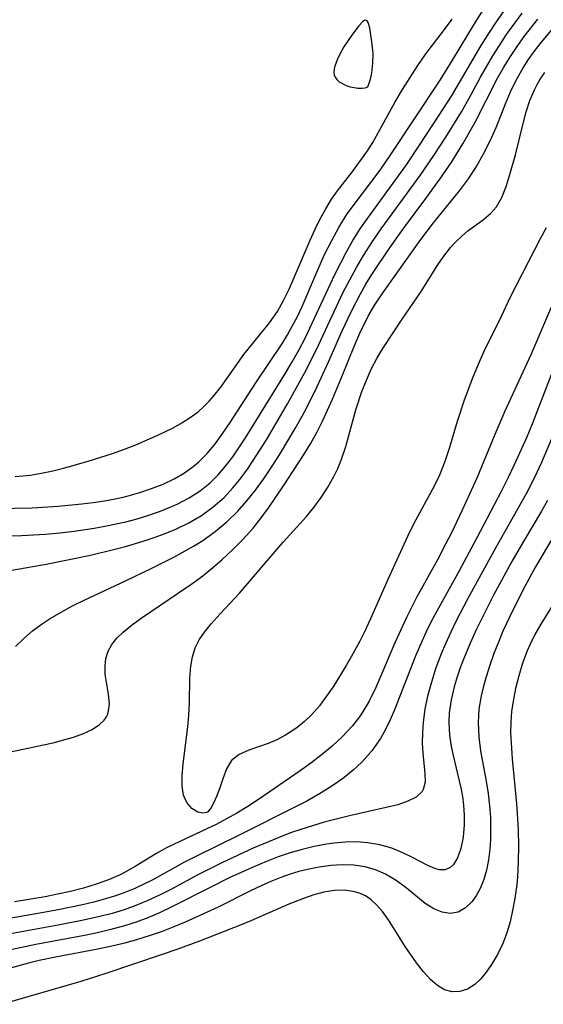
# Model space of a CAD drawing. Header units: metres. Extents: x 1073367 to 1082519, y 1569854 to 1574957.
# Tile 871 of 1056: x 1079935 to 1080000, y 1572188 to 1572311. Entities that reach past the tile are written whole.
import ezdxf

# ---------------------------------------------------------------- set-up
doc = ezdxf.new("R2010")
doc.units = ezdxf.units.M
doc.layers.add('CGG_CurvaNivelLidar_v1', color=253, linetype='Continuous', lineweight=30)

msp = doc.modelspace()

# ---------------------------------------------------------------- linework, layer by layer
at = {"layer": 'CGG_CurvaNivelLidar_v1'}
for p, q in [((1079991.8525, 1572310.2411, 74), (1079992.8763, 1572311.8212, 74)), ((1079994.4668, 1572310.2779, 73.5), (1079995.5511, 1572311.8274, 73.5)), ((1079978.0965, 1572310.4618, 75), (1079977.8819, 1572310.3141, 75)), ((1079978.2836, 1572310.4986, 75), (1079978.0965, 1572310.4618, 75)), ((1079978.4362, 1572310.3994, 75), (1079978.2836, 1572310.4986, 75)), ((1079978.5608, 1572310.1883, 75), (1079978.4362, 1572310.3994, 75)), ((1079987.9133, 1572309.1574, 74.5), (1079988.966, 1572310.6006, 74.5)), ((1079995.7229, 1572308.6998, 73), (1079997.6313, 1572311.3443, 73)), ((1079997.8889, 1572308.4567, 72.5), (1079999.5879, 1572310.6302, 72.5)), ((1079977.3988, 1572309.8018, 75), (1079976.6086, 1572308.7524, 75)), ((1079977.8819, 1572310.3141, 75), (1079977.3988, 1572309.8018, 75)), ((1079978.7538, 1572309.542, 75), (1079978.5608, 1572310.1883, 75)), ((1079979.0238, 1572307.8148, 75), (1079978.7538, 1572309.542, 75)), ((1079989.0132, 1572305.5161, 74), (1079991.8525, 1572310.2411, 74)), ((1079993.4236, 1572308.6981, 73.5), (1079994.4668, 1572310.2779, 73.5)), ((1080000.058, 1572307.754, 72), (1080001.9604, 1572310.0349, 72)), ((1079976.6086, 1572308.7524, 75), (1079975.5561, 1572307.1641, 75)), ((1079985.7224, 1572306.2977, 74.5), (1079987.9133, 1572309.1574, 74.5)), ((1079992.5773, 1572307.3405, 73.5), (1079993.4236, 1572308.6981, 73.5)), ((1079994.8217, 1572307.3429, 73), (1079995.7229, 1572308.6998, 73)), ((1079997.0216, 1572307.2422, 72.5), (1079997.8889, 1572308.4567, 72.5)), ((1079975.5561, 1572307.1641, 75), (1079975.0994, 1572306.3561, 75)), ((1079979.1599, 1572306.3449, 75), (1079979.0238, 1572307.8148, 75)), ((1079988.8774, 1572301.0766, 73.5), (1079992.5773, 1572307.3405, 73.5)), ((1079994.0156, 1572306.0476, 73), (1079994.8217, 1572307.3429, 73)), ((1079996.197, 1572305.9975, 72.5), (1079997.0216, 1572307.2422, 72.5)), ((1079999.1457, 1572306.5915, 72), (1080000.058, 1572307.754, 72)), ((1079974.7215, 1572305.5607, 75), (1079974.4342, 1572304.7789, 75)), ((1079975.0994, 1572306.3561, 75), (1079974.7215, 1572305.5607, 75)), ((1079979.1509, 1572305.1404, 75), (1079979.1599, 1572306.3449, 75)), ((1079984.7158, 1572304.8602, 74.5), (1079985.7224, 1572306.2977, 74.5)), ((1079987.4668, 1572303.0281, 74), (1079989.0132, 1572305.5161, 74)), ((1079992.4967, 1572303.4031, 73), (1079994.0156, 1572306.0476, 73)), ((1079995.3793, 1572304.6516, 72.5), (1079996.197, 1572305.9975, 72.5)), ((1079997.7658, 1572304.5568, 72), (1079998.4314, 1572305.5907, 72)), ((1079998.4314, 1572305.5907, 72), (1079999.1457, 1572306.5915, 72)), ((1079974.343, 1572304.4018, 75), (1079974.3043, 1572304.0404, 75)), ((1079974.4342, 1572304.7789, 75), (1079974.343, 1572304.4018, 75)), ((1079979.0085, 1572303.9235, 75), (1079979.1509, 1572305.1404, 75)), ((1079982.8055, 1572301.8764, 74.5), (1079984.7158, 1572304.8602, 74.5)), ((1079994.6109, 1572303.2758, 72.5), (1079995.3793, 1572304.6516, 72.5)), ((1079996.9208, 1572303.0496, 72), (1079997.7658, 1572304.5568, 72)), ((1079974.3043, 1572304.0404, 75), (1079974.3377, 1572303.7014, 75)), ((1079974.3377, 1572303.7014, 75), (1079974.4549, 1572303.4017, 75)), ((1079974.4549, 1572303.4017, 75), (1079974.6616, 1572303.1222, 75)), ((1079974.6616, 1572303.1222, 75), (1079974.9785, 1572302.8563, 75)), ((1079978.5, 1572302.2036, 75), (1079978.8326, 1572303.185, 75)), ((1079978.8326, 1572303.185, 75), (1079979.0085, 1572303.9235, 75)), ((1079991.0456, 1572300.73, 73), (1079992.4967, 1572303.4031, 73)), ((1079991.8081, 1572297.8362, 72.5), (1079994.6109, 1572303.2758, 72.5)), ((1079999.4614, 1572302.4416, 71.5), (1079999.8931, 1572303.177, 71.5)), ((1079999.8931, 1572303.177, 71.5), (1080000.4769, 1572304.0156, 71.5)), ((1079974.9785, 1572302.8563, 75), (1079975.3807, 1572302.6132, 75)), ((1079975.3807, 1572302.6132, 75), (1079975.8416, 1572302.4029, 75)), ((1079975.8416, 1572302.4029, 75), (1079976.3349, 1572302.2354, 75)), ((1079976.3349, 1572302.2354, 75), (1079976.8349, 1572302.1195, 75)), ((1079976.8349, 1572302.1195, 75), (1079977.3161, 1572302.0618, 75)), ((1079977.3161, 1572302.0618, 75), (1079977.7901, 1572302.0626, 75)), ((1079977.7901, 1572302.0626, 75), (1079978.1723, 1572302.1052, 75)), ((1079978.1723, 1572302.1052, 75), (1079978.5, 1572302.2036, 75)), ((1079981.8982, 1572300.3451, 74.5), (1079982.8055, 1572301.8764, 74.5)), ((1079984.1139, 1572297.9895, 74), (1079987.4668, 1572303.0281, 74)), ((1079996.2187, 1572301.5861, 72), (1079996.9208, 1572303.0496, 72)), ((1079998.6126, 1572300.5058, 71.5), (1079999.1631, 1572301.8488, 71.5)), ((1079999.1631, 1572301.8488, 71.5), (1079999.4614, 1572302.4416, 71.5)), ((1079987.3704, 1572298.6952, 73.5), (1079988.8774, 1572301.0766, 73.5)), ((1079990.133, 1572299.1215, 73), (1079991.0456, 1572300.73, 73)), ((1079995.5815, 1572300.0905, 72), (1079996.2187, 1572301.5861, 72)), ((1079980.0557, 1572296.9785, 74.5), (1079981.8982, 1572300.3451, 74.5)), ((1079994.4063, 1572297.1607, 72), (1079995.5815, 1572300.0905, 72)), ((1079998.1615, 1572299.1025, 71.5), (1079998.6126, 1572300.5058, 71.5)), ((1079984.9313, 1572294.9862, 73.5), (1079987.3704, 1572298.6952, 73.5)), ((1079988.2017, 1572295.9593, 73), (1079990.133, 1572299.1215, 73)), ((1079997.7741, 1572297.6623, 71.5), (1079998.1615, 1572299.1025, 71.5)), ((1079979.1127, 1572295.3234, 74.5), (1079980.0557, 1572296.9785, 74.5)), ((1079981.3821, 1572293.8094, 74), (1079984.1139, 1572297.9895, 74)), ((1079990.2896, 1572295.1477, 72.5), (1079991.8081, 1572297.8362, 72.5)), ((1079993.6726, 1572295.5105, 72), (1079994.4063, 1572297.1607, 72)), ((1079996.8063, 1572293.7699, 71.5), (1079997.7741, 1572297.6623, 71.5)), ((1079986.7044, 1572293.6807, 73), (1079988.2017, 1572295.9593, 73)), ((1079978.3814, 1572294.1555, 74.5), (1079979.1127, 1572295.3234, 74.5)), ((1079983.2909, 1572292.5582, 73.5), (1079984.9313, 1572294.9862, 73.5)), ((1079989.5038, 1572293.8523, 72.5), (1079990.2896, 1572295.1477, 72.5)), ((1079992.866, 1572293.8962, 72), (1079993.6726, 1572295.5105, 72)), ((1079977.748, 1572293.2312, 74.5), (1079978.3814, 1572294.1555, 74.5)), ((1079980.0321, 1572291.8964, 74), (1079981.3821, 1572293.8094, 74)), ((1079984.9816, 1572291.2028, 73), (1079986.7044, 1572293.6807, 73)), ((1079988.9095, 1572292.9266, 72.5), (1079989.5038, 1572293.8523, 72.5)), ((1079991.9749, 1572292.3219, 72), (1079992.866, 1572293.8962, 72)), ((1079996.1234, 1572291.3366, 71.5), (1079996.8063, 1572293.7699, 71.5)), ((1079976.6499, 1572291.763, 74.5), (1079977.748, 1572293.2312, 74.5)), ((1079978.1281, 1572285.4238, 73.5), (1079983.2909, 1572292.5582, 73.5)), ((1079987.4255, 1572290.7695, 72.5), (1079988.9095, 1572292.9266, 72.5)), ((1079990.9883, 1572290.8143, 72), (1079991.9749, 1572292.3219, 72)), ((1079974.7498, 1572289.3109, 74.5), (1079976.6499, 1572291.763, 74.5)), ((1079976.6742, 1572287.4476, 74), (1079980.0321, 1572291.8964, 74)), ((1079980.1558, 1572284.592, 73), (1079984.9816, 1572291.2028, 73)), ((1079995.6703, 1572289.8622, 71.5), (1079996.1234, 1572291.3366, 71.5)), ((1079985.6917, 1572288.3571, 72.5), (1079987.4255, 1572290.7695, 72.5)), ((1079989.8601, 1572289.332, 72), (1079990.9883, 1572290.8143, 72)), ((1079995.1412, 1572288.5084, 71.5), (1079995.6703, 1572289.8622, 71.5)), ((1079974.0154, 1572288.2638, 74.5), (1079974.7498, 1572289.3109, 74.5)), ((1079986.646, 1572285.3319, 72), (1079989.8601, 1572289.332, 72)), ((1079994.448, 1572287.3245, 71.5), (1079995.1412, 1572288.5084, 71.5)), ((1079973.3051, 1572287.1004, 74.5), (1079974.0154, 1572288.2638, 74.5)), ((1079975.8856, 1572286.3213, 74), (1079976.6742, 1572287.4476, 74)), ((1079982.951, 1572284.6349, 72.5), (1079985.6917, 1572288.3571, 72.5)), ((1079993.7057, 1572286.5032, 71.5), (1079994.448, 1572287.3245, 71.5)), ((1079972.615, 1572285.8388, 74.5), (1079973.3051, 1572287.1004, 74.5)), ((1079974.9222, 1572284.7751, 74), (1079975.8856, 1572286.3213, 74)), ((1079992.84, 1572285.7729, 71.5), (1079993.7057, 1572286.5032, 71.5)), ((1079971.9633, 1572284.5405, 74.5), (1079972.615, 1572285.8388, 74.5)), ((1079974.0377, 1572283.1745, 74), (1079974.9222, 1572284.7751, 74)), ((1079977.5783, 1572284.6101, 73.5), (1079978.1281, 1572285.4238, 73.5)), ((1079985.0843, 1572283.2688, 72), (1079986.646, 1572285.3319, 72)), ((1079990.9299, 1572284.3446, 71.5), (1079992.84, 1572285.7729, 71.5)), ((1079971.3436, 1572283.2151, 74.5), (1079971.9633, 1572284.5405, 74.5)), ((1079976.6624, 1572283.1386, 73.5), (1079977.5783, 1572284.6101, 73.5)), ((1079979.0864, 1572283.0301, 73), (1079980.1558, 1572284.592, 73)), ((1079981.335, 1572282.3649, 72.5), (1079982.951, 1572284.6349, 72.5)), ((1079989.5009, 1572283.0858, 71.5), (1079990.2042, 1572283.743, 71.5)), ((1079990.2042, 1572283.743, 71.5), (1079990.9299, 1572284.3446, 71.5)), ((1080000.6334, 1572284.7098, 71.5), (1079999.8872, 1572283.3794, 71.5)), ((1079968.759, 1572277.1334, 74.5), (1079971.3436, 1572283.2151, 74.5)), ((1079973.2005, 1572281.5033, 74), (1079974.0377, 1572283.1745, 74)), ((1079975.8792, 1572281.7657, 73.5), (1079976.6624, 1572283.1386, 73.5)), ((1079977.9945, 1572281.3101, 73), (1079979.0864, 1572283.0301, 73)), ((1079979.8193, 1572280.1591, 72.5), (1079981.335, 1572282.3649, 72.5)), ((1079980.3015, 1572276.5551, 72), (1079985.0843, 1572283.2688, 72)), ((1079987.9184, 1572281.2164, 71.5), (1079988.7758, 1572282.3039, 71.5)), ((1079988.7758, 1572282.3039, 71.5), (1079989.0894, 1572282.6565, 71.5)), ((1079989.0894, 1572282.6565, 71.5), (1079989.5009, 1572283.0858, 71.5)), ((1079999.8872, 1572283.3794, 71.5), (1079996.1719, 1572276.1182, 71.5)), ((1079972.4194, 1572279.8003, 74), (1079973.2005, 1572281.5033, 74)), ((1079974.4208, 1572278.9472, 73.5), (1079975.8792, 1572281.7657, 73.5)), ((1079977.1091, 1572279.8065, 73), (1079977.9945, 1572281.3101, 73)), ((1079987.1756, 1572280.1297, 71.5), (1079987.9184, 1572281.2164, 71.5)), ((1079979.0185, 1572278.944, 72.5), (1079979.8193, 1572280.1591, 72.5)), ((1079985.0281, 1572276.693, 71.5), (1079987.1756, 1572280.1297, 71.5)), ((1079970.3561, 1572274.9769, 74), (1079972.4194, 1572279.8003, 74)), ((1079971.3378, 1572272.2686, 73.5), (1079974.4208, 1572278.9472, 73.5)), ((1079976.2668, 1572278.2771, 73), (1079977.1091, 1572279.8065, 73)), ((1079978.2847, 1572277.7519, 72.5), (1079979.0185, 1572278.944, 72.5)), ((1079975.4678, 1572276.7232, 73), (1079976.2668, 1572278.2771, 73)), ((1079977.5882, 1572276.5353, 72.5), (1079978.2847, 1572277.7519, 72.5)), ((1079968.0706, 1572275.7131, 74.5), (1079968.759, 1572277.1334, 74.5)), ((1079972.1456, 1572269.6195, 73), (1079975.4678, 1572276.7232, 73)), ((1079976.4418, 1572274.3174, 72.5), (1079977.5882, 1572276.5353, 72.5)), ((1079979.3064, 1572275.0321, 72), (1079980.3015, 1572276.5551, 72)), ((1079982.7506, 1572273.3822, 71.5), (1079985.0281, 1572276.693, 71.5)), ((1079967.2973, 1572274.3586, 74.5), (1079968.0706, 1572275.7131, 74.5)), ((1079969.7726, 1572273.7325, 74), (1079970.3561, 1572274.9769, 74)), ((1079978.5715, 1572273.7624, 72), (1079979.3064, 1572275.0321, 72)), ((1079996.1719, 1572276.1182, 71.5), (1079995.0324, 1572273.7207, 71.5)), ((1080001.4074, 1572275.2714, 72), (1079998.7056, 1572268.9842, 72)), ((1079966.317, 1572272.9509, 74.5), (1079967.2973, 1572274.3586, 74.5)), ((1079975.3367, 1572271.9353, 72.5), (1079976.4418, 1572274.3174, 72.5)), ((1079977.52, 1572271.649, 72), (1079978.5715, 1572273.7624, 72)), ((1079963.1537, 1572269.0012, 74.5), (1079966.317, 1572272.9509, 74.5)), ((1079969.1492, 1572272.51, 74), (1079969.7726, 1572273.7325, 74)), ((1079980.3744, 1572269.7693, 71.5), (1079982.7506, 1572273.3822, 71.5)), ((1079995.0324, 1572273.7207, 71.5), (1079992.8617, 1572269.2892, 71.5)), ((1079967.9226, 1572270.4055, 74), (1079968.5545, 1572271.4456, 74)), ((1079968.5545, 1572271.4456, 74), (1079969.1492, 1572272.51, 74)), ((1079970.7227, 1572271.0156, 73.5), (1079971.3378, 1572272.2686, 73.5)), ((1079973.6715, 1572268.1652, 72.5), (1079975.3367, 1572271.9353, 72.5)), ((1079976.7744, 1572269.9317, 72), (1079977.52, 1572271.649, 72)), ((1079964.6046, 1572265.4903, 74), (1079967.9226, 1572270.4055, 74)), ((1079969.9542, 1572269.5506, 73.5), (1079970.7227, 1572271.0156, 73.5)), ((1079960.2838, 1572264.9651, 74.5), (1079963.1537, 1572269.0012, 74.5)), ((1079969.1463, 1572268.1091, 73.5), (1079969.9542, 1572269.5506, 73.5)), ((1079970.6894, 1572266.7659, 73), (1079972.1456, 1572269.6195, 73)), ((1079975.3641, 1572266.441, 72), (1079976.7744, 1572269.9317, 72)), ((1079979.6155, 1572268.5285, 71.5), (1079980.3744, 1572269.7693, 71.5)), ((1079992.8617, 1572269.2892, 71.5), (1079992.178, 1572267.7625, 71.5)), ((1079998.7056, 1572268.9842, 72), (1079995.4926, 1572261.9606, 72)), ((1080002.4314, 1572269.6077, 72.5), (1079998.9206, 1572260.4877, 72.5)), ((1079968.3035, 1572266.6914, 73.5), (1079969.1463, 1572268.1091, 73.5)), ((1079972.2165, 1572265.029, 72.5), (1079973.6715, 1572268.1652, 72.5)), ((1079978.9332, 1572267.2069, 71.5), (1079979.6155, 1572268.5285, 71.5)), ((1079992.178, 1572267.7625, 71.5), (1079991.5322, 1572266.2148, 71.5)), ((1079963.333, 1572258.6656, 73.5), (1079968.3035, 1572266.6914, 73.5)), ((1079968.5622, 1572262.8899, 73), (1079970.6894, 1572266.7659, 73)), ((1079974.1209, 1572263.4881, 72), (1079975.3641, 1572266.441, 72)), ((1079978.3286, 1572265.8257, 71.5), (1079978.9332, 1572267.2069, 71.5)), ((1079961.4469, 1572260.5723, 74), (1079964.6046, 1572265.4903, 74)), ((1079977.783, 1572264.4017, 71.5), (1079978.3286, 1572265.8257, 71.5)), ((1079991.5322, 1572266.2148, 71.5), (1079990.4512, 1572263.3615, 71.5)), ((1079959.4215, 1572263.8878, 74.5), (1079960.2838, 1572264.9651, 74.5)), ((1079970.9284, 1572262.414, 72.5), (1079972.2165, 1572265.029, 72.5)), ((1079977.0411, 1572262.1648, 71.5), (1079977.783, 1572264.4017, 71.5)), ((1079958.1626, 1572262.5377, 74.5), (1079958.8214, 1572263.2099, 74.5)), ((1079958.8214, 1572263.2099, 74.5), (1079959.4215, 1572263.8878, 74.5)), ((1079965.9337, 1572258.4136, 73), (1079968.5622, 1572262.8899, 73)), ((1079972.8902, 1572260.7458, 72), (1079974.1209, 1572263.4881, 72)), ((1079990.4512, 1572263.3615, 71.5), (1079989.5885, 1572260.6795, 71.5)), ((1079956.4972, 1572261.1787, 74.5), (1079957.4645, 1572261.9111, 74.5)), ((1079957.4645, 1572261.9111, 74.5), (1079958.1626, 1572262.5377, 74.5)), ((1079970.3783, 1572261.3619, 72.5), (1079970.9284, 1572262.414, 72.5)), ((1079975.7789, 1572257.5997, 71.5), (1079977.0411, 1572262.1648, 71.5)), ((1079995.4926, 1572261.9606, 72), (1079994.266, 1572259.0844, 72)), ((1079954.3869, 1572259.9262, 74.5), (1079955.4667, 1572260.5219, 74.5)), ((1079955.4667, 1572260.5219, 74.5), (1079956.4972, 1572261.1787, 74.5)), ((1079960.5493, 1572259.2517, 74), (1079961.4469, 1572260.5723, 74)), ((1079969.5159, 1572259.824, 72.5), (1079970.3783, 1572261.3619, 72.5)), ((1079972.2204, 1572259.4035, 72), (1079972.8902, 1572260.7458, 72)), ((1079989.5885, 1572260.6795, 71.5), (1079988.5966, 1572257.3623, 71.5)), ((1079998.9206, 1572260.4877, 72.5), (1079998.1793, 1572258.6893, 72.5)), ((1079952.4802, 1572259.008, 74.5), (1079954.3869, 1572259.9262, 74.5)), ((1079959.6147, 1572257.9816, 74), (1079960.5493, 1572259.2517, 74)), ((1079967.6773, 1572256.7817, 72.5), (1079969.5159, 1572259.824, 72.5)), ((1079971.4093, 1572257.9418, 72), (1079972.2204, 1572259.4035, 72)), ((1079994.266, 1572259.0844, 72), (1079992.0302, 1572253.664, 72)), ((1079949.7586, 1572257.7999, 74.5), (1079952.4802, 1572259.008, 74.5)), ((1079958.6197, 1572256.787, 74), (1079959.6147, 1572257.9816, 74)), ((1079961.754, 1572256.325, 73.5), (1079963.333, 1572258.6656, 73.5)), ((1079964.3086, 1572255.8512, 73), (1079965.9337, 1572258.4136, 73)), ((1079970.5437, 1572256.5083, 72), (1079971.4093, 1572257.9418, 72)), ((1079998.1793, 1572258.6893, 72.5), (1079996.6696, 1572255.3097, 72.5)), ((1080001.2826, 1572258.5614, 73), (1080000.0417, 1572255.5947, 73)), ((1079943.8225, 1572255.7599, 74.5), (1079946.8524, 1572256.7186, 74.5)), ((1079946.8524, 1572256.7186, 74.5), (1079948.3587, 1572257.2452, 74.5)), ((1079948.3587, 1572257.2452, 74.5), (1079949.7586, 1572257.7999, 74.5)), ((1079957.537, 1572255.6979, 74), (1079958.6197, 1572256.787, 74)), ((1079966.7188, 1572255.2717, 72.5), (1079967.6773, 1572256.7817, 72.5)), ((1079975.2123, 1572255.9134, 71.5), (1079975.7789, 1572257.5997, 71.5)), ((1079988.5966, 1572257.3623, 71.5), (1079988.0547, 1572255.735, 71.5)), ((1079940.7952, 1572254.8902, 74.5), (1079943.8225, 1572255.7599, 74.5)), ((1079956.8573, 1572255.1251, 74), (1079957.537, 1572255.6979, 74)), ((1079960.8789, 1572255.1721, 73.5), (1079961.754, 1572256.325, 73.5)), ((1079963.5713, 1572254.7705, 73), (1079964.3086, 1572255.8512, 73)), ((1079968.072, 1572252.7012, 72), (1079970.5437, 1572256.5083, 72)), ((1079974.776, 1572254.8719, 71.5), (1079975.2123, 1572255.9134, 71.5)), ((1079988.0547, 1572255.735, 71.5), (1079987.3797, 1572254.0227, 71.5)), ((1080000.0417, 1572255.5947, 73), (1079999.1912, 1572253.7592, 73)), ((1079936.6849, 1572254.0576, 74.5), (1079938.0118, 1572254.2688, 74.5)), ((1079938.0118, 1572254.2688, 74.5), (1079939.2693, 1572254.5216, 74.5)), ((1079939.2693, 1572254.5216, 74.5), (1079940.7952, 1572254.8902, 74.5)), ((1079954.4792, 1572253.5886, 74), (1079955.7659, 1572254.3408, 74)), ((1079955.7659, 1572254.3408, 74), (1079956.8573, 1572255.1251, 74)), ((1079959.9466, 1572254.0852, 73.5), (1079960.8789, 1572255.1721, 73.5)), ((1079962.8036, 1572253.7216, 73), (1079963.5713, 1572254.7705, 73)), ((1079965.576, 1572253.5598, 72.5), (1079966.7188, 1572255.2717, 72.5)), ((1079974.2814, 1572253.8537, 71.5), (1079974.776, 1572254.8719, 71.5)), ((1079996.6696, 1572255.3097, 72.5), (1079995.8933, 1572253.6712, 72.5)), ((1079934.7994, 1572253.8755, 74.5), (1079936.6849, 1572254.0576, 74.5)), ((1079953.1197, 1572252.9384, 74), (1079954.4792, 1572253.5886, 74)), ((1079957.7392, 1572252.1112, 73.5), (1079958.9518, 1572253.0958, 73.5)), ((1079958.9518, 1572253.0958, 73.5), (1079959.9466, 1572254.0852, 73.5)), ((1079961.7806, 1572252.4619, 73), (1079962.8036, 1572253.7216, 73)), ((1079964.5766, 1572252.1747, 72.5), (1079965.576, 1572253.5598, 72.5)), ((1079973.5445, 1572252.5341, 71.5), (1079974.2814, 1572253.8537, 71.5)), ((1079987.3797, 1572254.0227, 71.5), (1079986.7445, 1572252.6872, 71.5)), ((1079992.0302, 1572253.664, 72), (1079990.2226, 1572249.6881, 72)), ((1079995.8933, 1572253.6712, 72.5), (1079995.0602, 1572252.0109, 72.5)), ((1079999.1912, 1572253.7592, 73), (1079998.1443, 1572251.7328, 73)), ((1079948.4879, 1572251.4058, 74), (1079950.2403, 1572251.8862, 74)), ((1079950.2403, 1572251.8862, 74), (1079951.7027, 1572252.3745, 74)), ((1079951.7027, 1572252.3745, 74), (1079953.1197, 1572252.9384, 74)), ((1079956.3438, 1572251.214, 73.5), (1079957.7392, 1572252.1112, 73.5)), ((1079960.6799, 1572251.2861, 73), (1079961.7806, 1572252.4619, 73)), ((1079963.5222, 1572250.8412, 72.5), (1079964.5766, 1572252.1747, 72.5)), ((1079966.2544, 1572250.0313, 72), (1079968.072, 1572252.7012, 72)), ((1079972.725, 1572251.2592, 71.5), (1079973.5445, 1572252.5341, 71.5)), ((1079986.7445, 1572252.6872, 71.5), (1079984.2173, 1572248.0597, 71.5)), ((1079995.0602, 1572252.0109, 72.5), (1079992.0496, 1572246.2787, 72.5)), ((1079943.0526, 1572250.4732, 74), (1079944.4604, 1572250.6541, 74)), ((1079944.4604, 1572250.6541, 74), (1079945.857, 1572250.8692, 74)), ((1079945.857, 1572250.8692, 74), (1079947.1811, 1572251.1149, 74)), ((1079947.1811, 1572251.1149, 74), (1079948.4879, 1572251.4058, 74)), ((1079954.8569, 1572250.4424, 73.5), (1079956.3438, 1572251.214, 73.5)), ((1079959.3409, 1572250.0931, 73), (1079960.6799, 1572251.2861, 73)), ((1079962.3994, 1572249.5749, 72.5), (1079963.5222, 1572250.8412, 72.5)), ((1079971.8256, 1572250.0357, 71.5), (1079972.725, 1572251.2592, 71.5)), ((1079998.1443, 1572251.7328, 73), (1079994.3651, 1572245.0586, 73)), ((1080000.8087, 1572250.8858, 73.5), (1080000.0644, 1572249.5753, 73.5)), ((1079932.141, 1572249.8805, 74), (1079936.8724, 1572249.9823, 74)), ((1079936.8724, 1572249.9823, 74), (1079940.1196, 1572250.1806, 74)), ((1079940.1196, 1572250.1806, 74), (1079943.0526, 1572250.4732, 74)), ((1079951.2355, 1572249.0336, 73.5), (1079952.5559, 1572249.4884, 73.5)), ((1079952.5559, 1572249.4884, 73.5), (1079953.7217, 1572249.9421, 73.5)), ((1079953.7217, 1572249.9421, 73.5), (1079954.8569, 1572250.4424, 73.5)), ((1079957.8908, 1572249.0404, 73), (1079959.3409, 1572250.0931, 73)), ((1079961.0472, 1572248.2558, 72.5), (1079962.3994, 1572249.5749, 72.5)), ((1079965.3008, 1572248.7345, 72), (1079966.2544, 1572250.0313, 72)), ((1079970.8873, 1572248.9064, 71.5), (1079971.8256, 1572250.0357, 71.5)), ((1079990.2226, 1572249.6881, 72), (1079988.8696, 1572246.8663, 72)), ((1080000.0644, 1572249.5753, 73.5), (1079997.8477, 1572245.8873, 73.5)), ((1079945.8909, 1572247.6978, 73.5), (1079948.5226, 1572248.2635, 73.5)), ((1079948.5226, 1572248.2635, 73.5), (1079949.8898, 1572248.6255, 73.5)), ((1079949.8898, 1572248.6255, 73.5), (1079951.2355, 1572249.0336, 73.5)), ((1079954.6965, 1572247.3458, 73), (1079956.3348, 1572248.1334, 73)), ((1079956.3348, 1572248.1334, 73), (1079957.8908, 1572249.0404, 73)), ((1079959.6004, 1572247.0427, 72.5), (1079961.0472, 1572248.2558, 72.5)), ((1079964.2954, 1572247.482, 72), (1079965.3008, 1572248.7345, 72)), ((1079968.0329, 1572245.7058, 71.5), (1079970.8873, 1572248.9064, 71.5)), ((1080002.7046, 1572248.4106, 74), (1079999.2902, 1572242.6459, 74)), ((1079938.5517, 1572246.719, 73.5), (1079940.3221, 1572246.879, 73.5)), ((1079940.3221, 1572246.879, 73.5), (1079942.0854, 1572247.0879, 73.5)), ((1079942.0854, 1572247.0879, 73.5), (1079944.5589, 1572247.4606, 73.5)), ((1079944.5589, 1572247.4606, 73.5), (1079945.8909, 1572247.6978, 73.5)), ((1079953.3763, 1572246.7964, 73), (1079954.6965, 1572247.3458, 73)), ((1079958.0649, 1572245.9408, 72.5), (1079959.6004, 1572247.0427, 72.5)), ((1079963.0617, 1572246.1133, 72), (1079964.2954, 1572247.482, 72)), ((1079984.2173, 1572248.0597, 71.5), (1079983.413, 1572246.4331, 71.5)), ((1079988.8696, 1572246.8663, 72), (1079988.1622, 1572245.474, 72)), ((1079931.7585, 1572246.4366, 73.5), (1079935.5565, 1572246.5547, 73.5)), ((1079935.5565, 1572246.5547, 73.5), (1079938.5517, 1572246.719, 73.5)), ((1079948.4444, 1572245.1823, 73), (1079950.6555, 1572245.8341, 73)), ((1079950.6555, 1572245.8341, 73), (1079952.0272, 1572246.2944, 73)), ((1079952.0272, 1572246.2944, 73), (1079953.3763, 1572246.7964, 73)), ((1079956.9048, 1572245.2182, 72.5), (1079958.0649, 1572245.9408, 72.5)), ((1079961.7585, 1572244.8079, 72), (1079963.0617, 1572246.1133, 72)), ((1079962.5827, 1572239.4122, 71.5), (1079968.0329, 1572245.7058, 71.5)), ((1079983.413, 1572246.4331, 71.5), (1079980.9814, 1572241.1098, 71.5)), ((1079992.0496, 1572246.2787, 72.5), (1079989.8103, 1572242.0965, 72.5)), ((1079997.8477, 1572245.8873, 73.5), (1079996.3665, 1572243.3365, 73.5)), ((1079944.1203, 1572244.1335, 73), (1079947.1485, 1572244.8448, 73)), ((1079947.1485, 1572244.8448, 73), (1079948.4444, 1572245.1823, 73)), ((1079954.4521, 1572243.8754, 72.5), (1079956.9048, 1572245.2182, 72.5)), ((1079960.4061, 1572243.5531, 72), (1079961.7585, 1572244.8079, 72)), ((1079988.1622, 1572245.474, 72), (1079987.1373, 1572243.5536, 72)), ((1079994.3651, 1572245.0586, 73), (1079990.9331, 1572238.7324, 73)), ((1079938.6059, 1572242.9825, 73), (1079944.1203, 1572244.1335, 73)), ((1079951.7184, 1572242.4952, 72.5), (1079954.4521, 1572243.8754, 72.5)), ((1079959.2801, 1572242.5705, 72), (1079960.4061, 1572243.5531, 72)), ((1079987.1373, 1572243.5536, 72), (1079984.5552, 1572238.8639, 72)), ((1079996.3665, 1572243.3365, 73.5), (1079994.1116, 1572239.161, 73.5)), ((1079934.3495, 1572242.2612, 73), (1079938.6059, 1572242.9825, 73)), ((1079948.4705, 1572240.9239, 72.5), (1079951.7184, 1572242.4952, 72.5)), ((1079958.0346, 1572241.5673, 72), (1079959.2801, 1572242.5705, 72)), ((1079989.8103, 1572242.0965, 72.5), (1079987.0547, 1572237.1536, 72.5)), ((1079999.2902, 1572242.6459, 74), (1079998.0051, 1572240.3275, 74)), ((1079943.3405, 1572238.5395, 72.5), (1079948.4705, 1572240.9239, 72.5)), ((1079956.5554, 1572240.4705, 72), (1079958.0346, 1572241.5673, 72)), ((1079980.9814, 1572241.1098, 71.5), (1079978.8406, 1572236.208, 71.5)), ((1079955.0525, 1572239.4239, 72), (1079956.5554, 1572240.4705, 72)), ((1079998.0051, 1572240.3275, 74), (1079996.5571, 1572237.4518, 74)), ((1079941.891, 1572237.8187, 72.5), (1079943.3405, 1572238.5395, 72.5)), ((1079951.6961, 1572237.1764, 72), (1079955.0525, 1572239.4239, 72)), ((1079960.1909, 1572236.8375, 71.5), (1079962.5827, 1572239.4122, 71.5)), ((1079984.5552, 1572238.8639, 72), (1079983.3404, 1572236.4735, 72)), ((1079990.9331, 1572238.7324, 73), (1079989.4756, 1572235.9544, 73)), ((1079994.1116, 1572239.161, 73.5), (1079991.9813, 1572234.9347, 73.5)), ((1080002.3221, 1572239.3576, 74.5), (1079999.9621, 1572235.5472, 74.5)), ((1079940.475, 1572237.0609, 72.5), (1079941.891, 1572237.8187, 72.5)), ((1079950.3965, 1572236.2795, 72), (1079951.6961, 1572237.1764, 72)), ((1079987.0547, 1572237.1536, 72.5), (1079986.3754, 1572235.864, 72.5)), ((1079996.5571, 1572237.4518, 74), (1079995.2709, 1572234.6687, 74)), ((1079937.9965, 1572235.5198, 72.5), (1079939.1048, 1572236.2522, 72.5)), ((1079939.1048, 1572236.2522, 72.5), (1079940.475, 1572237.0609, 72.5)), ((1079949.1799, 1572235.3819, 72), (1079950.3965, 1572236.2795, 72)), ((1079959.0707, 1572235.5807, 71.5), (1079960.1909, 1572236.8375, 71.5)), ((1079978.8406, 1572236.208, 71.5), (1079978.0864, 1572234.5987, 71.5)), ((1079983.3404, 1572236.4735, 72), (1079981.8667, 1572233.243, 72)), ((1079989.4756, 1572235.9544, 73), (1079988.7856, 1572234.5543, 73)), ((1079935.8454, 1572233.7764, 72.5), (1079936.9413, 1572234.728, 72.5)), ((1079936.9413, 1572234.728, 72.5), (1079937.9965, 1572235.5198, 72.5)), ((1079948.1599, 1572234.5406, 72), (1079949.1799, 1572235.3819, 72)), ((1079958.2524, 1572234.5577, 71.5), (1079959.0707, 1572235.5807, 71.5)), ((1079986.3754, 1572235.864, 72.5), (1079985.7167, 1572234.5227, 72.5)), ((1079991.9813, 1572234.9347, 73.5), (1079991.2284, 1572233.2964, 73.5)), ((1079995.2709, 1572234.6687, 74), (1079994.7019, 1572233.3311, 74)), ((1079999.9621, 1572235.5472, 74.5), (1079999.2337, 1572234.2547, 74.5)), ((1079934.8079, 1572232.7644, 72.5), (1079935.8454, 1572233.7764, 72.5)), ((1079946.7808, 1572233.0367, 72), (1079947.4055, 1572233.8059, 72)), ((1079947.4055, 1572233.8059, 72), (1079948.1599, 1572234.5406, 72)), ((1079957.1044, 1572232.5969, 71.5), (1079957.6082, 1572233.5979, 71.5)), ((1079957.6082, 1572233.5979, 71.5), (1079958.2524, 1572234.5577, 71.5)), ((1079977.5043, 1572233.4408, 71.5), (1079976.6083, 1572231.7689, 71.5)), ((1079978.0864, 1572234.5987, 71.5), (1079977.5043, 1572233.4408, 71.5)), ((1079985.7167, 1572234.5227, 72.5), (1079984.4832, 1572231.7256, 72.5)), ((1079988.7856, 1572234.5543, 73), (1079988.1315, 1572233.1225, 73)), ((1079999.2337, 1572234.2547, 74.5), (1079998.6418, 1572233.0568, 74.5)), ((1079946.0331, 1572231.298, 72), (1079946.3184, 1572232.2193, 72)), ((1079946.3184, 1572232.2193, 72), (1079946.7808, 1572233.0367, 72)), ((1079956.761, 1572231.5032, 71.5), (1079957.1044, 1572232.5969, 71.5)), ((1079981.8667, 1572233.243, 72), (1079980.2552, 1572229.4165, 72)), ((1079988.1315, 1572233.1225, 73), (1079987.6151, 1572231.878, 73)), ((1079991.2284, 1572233.2964, 73.5), (1079990.4805, 1572231.5024, 73.5)), ((1079994.7019, 1572233.3311, 74), (1079994.1444, 1572231.9004, 74)), ((1079998.278, 1572232.2239, 74.5), (1079997.7053, 1572230.707, 74.5)), ((1079998.6418, 1572233.0568, 74.5), (1079998.278, 1572232.2239, 74.5)), ((1079945.926, 1572230.3355, 72), (1079946.0331, 1572231.298, 72)), ((1079956.5634, 1572230.3542, 71.5), (1079956.761, 1572231.5032, 71.5)), ((1079976.6083, 1572231.7689, 71.5), (1079975.8308, 1572230.4151, 71.5)), ((1079984.4832, 1572231.7256, 72.5), (1079981.8132, 1572224.9418, 72.5)), ((1079987.6151, 1572231.878, 73), (1079986.9638, 1572230.1251, 73)), ((1079990.4805, 1572231.5024, 73.5), (1079990.0109, 1572230.2645, 73.5)), ((1079994.1444, 1572231.9004, 74), (1079993.6365, 1572230.4609, 74)), ((1079945.9592, 1572229.3591, 72), (1079945.926, 1572230.3355, 72)), ((1079956.4523, 1572228.8712, 71.5), (1079956.5634, 1572230.3542, 71.5)), ((1079975.8308, 1572230.4151, 71.5), (1079974.1936, 1572227.7929, 71.5)), ((1079986.9638, 1572230.1251, 73), (1079986.3981, 1572228.3629, 73)), ((1079990.0109, 1572230.2645, 73.5), (1079989.5856, 1572229.0225, 73.5)), ((1079993.6365, 1572230.4609, 74), (1079993.1801, 1572229.0167, 74)), ((1079997.7053, 1572230.707, 74.5), (1079997.223, 1572229.1589, 74.5)), ((1079946.3677, 1572226.8658, 72), (1079945.9592, 1572229.3591, 72)), ((1079956.4047, 1572225.7811, 71.5), (1079956.4523, 1572228.8712, 71.5)), ((1079980.2552, 1572229.4165, 72), (1079979.4921, 1572227.6859, 72)), ((1079989.5856, 1572229.0225, 73.5), (1079989.2166, 1572227.7756, 73.5)), ((1079993.1801, 1572229.0167, 74), (1079992.8527, 1572227.8451, 74)), ((1079997.223, 1572229.1589, 74.5), (1079996.8262, 1572227.5883, 74.5)), ((1079974.1936, 1572227.7929, 71.5), (1079973.3653, 1572226.5781, 71.5)), ((1079979.4921, 1572227.6859, 72), (1079978.663, 1572226.0117, 72)), ((1079986.3981, 1572228.3629, 73), (1079985.9297, 1572226.6005, 73)), ((1079989.2166, 1572227.7756, 73.5), (1079988.8472, 1572226.1718, 73.5)), ((1079992.8527, 1572227.8451, 74), (1079992.5747, 1572226.6717, 74)), ((1079996.8262, 1572227.5883, 74.5), (1079996.5156, 1572226.0022, 74.5)), ((1079946.4738, 1572225.6872, 72), (1079946.3677, 1572226.8658, 72)), ((1079973.3653, 1572226.5781, 71.5), (1079972.4988, 1572225.4217, 71.5)), ((1079985.9297, 1572226.6005, 73), (1079985.5999, 1572224.994, 73)), ((1079988.8472, 1572226.1718, 73.5), (1079988.6165, 1572224.5638, 73.5)), ((1079992.5747, 1572226.6717, 74), (1079992.292, 1572225.005, 74)), ((1079946.3723, 1572224.7832, 72), (1079946.4738, 1572225.6872, 72)), ((1079956.3334, 1572224.2019, 71.5), (1079956.4047, 1572225.7811, 71.5)), ((1079972.4988, 1572225.4217, 71.5), (1079971.5736, 1572224.3487, 71.5)), ((1079978.663, 1572226.0117, 72), (1079977.7214, 1572224.4244, 72)), ((1079981.8132, 1572224.9418, 72.5), (1079981.2676, 1572223.6795, 72.5)), ((1079985.5999, 1572224.994, 73), (1079985.3775, 1572223.4094, 73)), ((1079992.292, 1572225.005, 74), (1079992.1757, 1572223.3318, 74)), ((1079996.5156, 1572226.0022, 74.5), (1079996.3331, 1572224.7068, 74.5)), ((1079945.8029, 1572223.6367, 72), (1079946.093, 1572224.064, 72)), ((1079946.093, 1572224.064, 72), (1079946.2527, 1572224.4024, 72)), ((1079946.2527, 1572224.4024, 72), (1079946.3723, 1572224.7832, 72)), ((1079956.2045, 1572222.815, 71.5), (1079956.3334, 1572224.2019, 71.5)), ((1079971.5736, 1572224.3487, 71.5), (1079970.6619, 1572223.4629, 71.5)), ((1079977.3607, 1572223.9034, 72), (1079976.5607, 1572222.8862, 72)), ((1079977.7214, 1572224.4244, 72), (1079977.3607, 1572223.9034, 72)), ((1079981.2676, 1572223.6795, 72.5), (1079980.6988, 1572222.4888, 72.5)), ((1079988.6165, 1572224.5638, 73.5), (1079988.5521, 1572223.3565, 73.5)), ((1079996.3331, 1572224.7068, 74.5), (1079996.2298, 1572223.4041, 74.5)), ((1079943.2431, 1572221.9775, 72), (1079944.3413, 1572222.4943, 72)), ((1079944.3413, 1572222.4943, 72), (1079945.2586, 1572223.1006, 72)), ((1079945.2586, 1572223.1006, 72), (1079945.8029, 1572223.6367, 72)), ((1079955.611, 1572218.2145, 71.5), (1079956.2045, 1572222.815, 71.5)), ((1079969.6951, 1572222.6741, 71.5), (1079968.3229, 1572221.7688, 71.5)), ((1079970.6619, 1572223.4629, 71.5), (1079969.6951, 1572222.6741, 71.5)), ((1079976.5607, 1572222.8862, 72), (1079975.3778, 1572221.608, 72)), ((1079980.6988, 1572222.4888, 72.5), (1079980.0635, 1572221.3474, 72.5)), ((1079985.3775, 1572223.4094, 73), (1079985.2797, 1572222.0712, 73)), ((1079988.5521, 1572223.3565, 73.5), (1079988.6254, 1572221.8007, 73.5)), ((1079992.1757, 1572223.3318, 74), (1079992.2594, 1572221.5851, 74)), ((1079996.2298, 1572223.4041, 74.5), (1079996.2167, 1572222.0995, 74.5)), ((1079940.6619, 1572221.1399, 72), (1079942.0056, 1572221.5309, 72)), ((1079942.0056, 1572221.5309, 72), (1079943.2431, 1572221.9775, 72)), ((1079968.3229, 1572221.7688, 71.5), (1079967.2441, 1572221.2051, 71.5)), ((1079975.3778, 1572221.608, 72), (1079974.0952, 1572220.4095, 72)), ((1079980.0635, 1572221.3474, 72.5), (1079979.0055, 1572219.8367, 72.5)), ((1079985.2797, 1572222.0712, 73), (1079985.2641, 1572220.7773, 73)), ((1079988.6254, 1572221.8007, 73.5), (1079988.8001, 1572220.6092, 73.5)), ((1079992.2594, 1572221.5851, 74), (1079992.4971, 1572219.8299, 74)), ((1079996.2167, 1572222.0995, 74.5), (1079996.2692, 1572220.7839, 74.5)), ((1079934.2108, 1572219.7224, 72), (1079937.1551, 1572220.328, 72)), ((1079937.1551, 1572220.328, 72), (1079939.6404, 1572220.8845, 72)), ((1079939.6404, 1572220.8845, 72), (1079940.6619, 1572221.1399, 72)), ((1079966.1713, 1572220.7555, 71.5), (1079963.7593, 1572219.9175, 71.5)), ((1079967.2441, 1572221.2051, 71.5), (1079966.1713, 1572220.7555, 71.5)), ((1079974.0952, 1572220.4095, 72), (1079972.7368, 1572219.2783, 72)), ((1079985.2641, 1572220.7773, 73), (1079985.3238, 1572219.5465, 73)), ((1079988.8001, 1572220.6092, 73.5), (1079989.0464, 1572219.4239, 73.5)), ((1079996.2692, 1572220.7839, 74.5), (1079996.4089, 1572218.8495, 74.5)), ((1079962.5681, 1572219.383, 71.5), (1079961.6265, 1572218.6351, 71.5)), ((1079963.7593, 1572219.9175, 71.5), (1079962.5681, 1572219.383, 71.5)), ((1079972.7368, 1572219.2783, 72), (1079971.4496, 1572218.2985, 72)), ((1079979.0055, 1572219.8367, 72.5), (1079977.7764, 1572218.4503, 72.5)), ((1079985.3238, 1572219.5465, 73), (1079985.5958, 1572217.019, 73)), ((1079989.0464, 1572219.4239, 73.5), (1079990.0421, 1572215.2484, 73.5)), ((1079992.4971, 1572219.8299, 74), (1079993.1807, 1572216.0888, 74)), ((1079996.4089, 1572218.8495, 74.5), (1079996.9396, 1572213.2449, 74.5)), ((1079955.4959, 1572216.7835, 71.5), (1079955.611, 1572218.2145, 71.5)), ((1079960.9799, 1572217.5989, 71.5), (1079960.5155, 1572216.3765, 71.5)), ((1079961.6265, 1572218.6351, 71.5), (1079960.9799, 1572217.5989, 71.5)), ((1079971.4496, 1572218.2985, 72), (1079970.1321, 1572217.3544, 72)), ((1079977.7764, 1572218.4503, 72.5), (1079976.6938, 1572217.438, 72.5)), ((1079955.4993, 1572215.4605, 71.5), (1079955.4959, 1572216.7835, 71.5)), ((1079960.5155, 1572216.3765, 71.5), (1079960.0991, 1572215.1072, 71.5)), ((1079970.1321, 1572217.3544, 72), (1079964.9746, 1572213.7852, 72)), ((1079975.5312, 1572216.4976, 72.5), (1079974.0639, 1572215.4649, 72.5)), ((1079976.6938, 1572217.438, 72.5), (1079975.5312, 1572216.4976, 72.5)), ((1079985.5958, 1572217.019, 73), (1079985.6087, 1572215.9547, 73)), ((1079955.6743, 1572214.323, 71.5), (1079955.4993, 1572215.4605, 71.5)), ((1079960.0991, 1572215.1072, 71.5), (1079959.7507, 1572214.1691, 71.5)), ((1079974.0639, 1572215.4649, 72.5), (1079972.5242, 1572214.5074, 72.5)), ((1079985.6087, 1572215.9547, 73), (1079985.3875, 1572215.0537, 73)), ((1079990.0421, 1572215.2484, 73.5), (1079990.2412, 1572214.1647, 73.5)), ((1079993.1807, 1572216.0888, 74), (1079993.4246, 1572214.5589, 74)), ((1079956.0549, 1572213.4078, 71.5), (1079955.6743, 1572214.323, 71.5)), ((1079959.7507, 1572214.1691, 71.5), (1079959.3901, 1572213.3527, 71.5)), ((1079972.5242, 1572214.5074, 72.5), (1079970.9305, 1572213.6106, 72.5)), ((1079984.5148, 1572214.1067, 73), (1079983.4869, 1572213.5793, 73)), ((1079985.2332, 1572214.7852, 73), (1079984.5148, 1572214.1067, 73)), ((1079985.291, 1572214.8742, 73), (1079985.2332, 1572214.7852, 73)), ((1079985.3875, 1572215.0537, 73), (1079985.291, 1572214.8742, 73)), ((1079990.2412, 1572214.1647, 73.5), (1079990.3853, 1572213.0888, 73.5)), ((1079993.4246, 1572214.5589, 74), (1079993.6098, 1572213.0231, 74)), ((1079956.6951, 1572212.681, 71.5), (1079956.0549, 1572213.4078, 71.5)), ((1079957.422, 1572212.2462, 71.5), (1079956.6951, 1572212.681, 71.5)), ((1079959.039, 1572212.7197, 71.5), (1079958.6581, 1572212.2596, 71.5)), ((1079959.3901, 1572213.3527, 71.5), (1079959.039, 1572212.7197, 71.5)), ((1079963.6342, 1572212.915, 72), (1079962.2575, 1572212.0906, 72)), ((1079969.2169, 1572212.7186, 72.5), (1079962.628, 1572209.406, 72.5)), ((1079964.9746, 1572213.7852, 72), (1079963.6342, 1572212.915, 72)), ((1079970.9305, 1572213.6106, 72.5), (1079969.2169, 1572212.7186, 72.5)), ((1079980.8033, 1572212.7934, 73), (1079976.393, 1572211.8274, 73)), ((1079982.2288, 1572213.1549, 73), (1079980.8033, 1572212.7934, 73)), ((1079983.4869, 1572213.5793, 73), (1079982.2288, 1572213.1549, 73)), ((1079990.3853, 1572213.0888, 73.5), (1079990.4714, 1572211.8584, 73.5)), ((1079993.6098, 1572213.0231, 74), (1079993.7098, 1572211.6032, 74)), ((1079996.9396, 1572213.2449, 74.5), (1079997.0303, 1572212.0184, 74.5)), ((1079958.0705, 1572212.087, 71.5), (1079957.422, 1572212.2462, 71.5)), ((1079958.5, 1572212.1823, 71.5), (1079958.0705, 1572212.087, 71.5)), ((1079958.6581, 1572212.2596, 71.5), (1079958.5, 1572212.1823, 71.5)), ((1079962.2575, 1572212.0906, 72), (1079959.7046, 1572210.7144, 72)), ((1079976.393, 1572211.8274, 73), (1079973.1076, 1572210.9744, 73)), ((1079990.4714, 1572211.8584, 73.5), (1079990.4705, 1572210.6624, 73.5)), ((1079993.7098, 1572211.6032, 74), (1079993.7414, 1572210.1912, 74)), ((1079997.0303, 1572212.0184, 74.5), (1079997.1357, 1572210.0427, 74.5)), ((1079959.7046, 1572210.7144, 72), (1079958.5472, 1572210.1462, 72)), ((1079973.1076, 1572210.9744, 73), (1079970.1859, 1572210.0856, 73)), ((1079990.4705, 1572210.6624, 73.5), (1079990.3347, 1572209.1245, 73.5)), ((1079958.5472, 1572210.1462, 72), (1079954.5059, 1572208.2693, 72)), ((1079962.628, 1572209.406, 72.5), (1079957.1901, 1572206.7436, 72.5)), ((1079967.374, 1572209.0629, 73), (1079964.2978, 1572207.7582, 73)), ((1079968.9316, 1572209.6536, 73), (1079967.374, 1572209.0629, 73)), ((1079970.1859, 1572210.0856, 73), (1079968.9316, 1572209.6536, 73)), ((1079990.3347, 1572209.1245, 73.5), (1079990.0542, 1572207.731, 73.5)), ((1079993.7414, 1572210.1912, 74), (1079993.7074, 1572208.7967, 74)), ((1079997.1357, 1572210.0427, 74.5), (1079997.1855, 1572208.0658, 74.5)), ((1079953.5369, 1572207.7832, 72), (1079952.2295, 1572207.045, 72)), ((1079954.5059, 1572208.2693, 72), (1079953.5369, 1572207.7832, 72)), ((1079971.8731, 1572207.9629, 73.5), (1079970.3687, 1572207.6053, 73.5)), ((1079973.3774, 1572208.2418, 73.5), (1079971.8731, 1572207.9629, 73.5)), ((1079974.3292, 1572208.375, 73.5), (1079973.3774, 1572208.2418, 73.5)), ((1079975.7346, 1572208.501, 73.5), (1079974.3292, 1572208.375, 73.5)), ((1079977.1214, 1572208.5275, 73.5), (1079975.7346, 1572208.501, 73.5)), ((1079978.4807, 1572208.4359, 73.5), (1079977.1214, 1572208.5275, 73.5)), ((1079980.0134, 1572208.1633, 73.5), (1079978.4807, 1572208.4359, 73.5)), ((1079981.4776, 1572207.7396, 73.5), (1079980.0134, 1572208.1633, 73.5)), ((1079993.7074, 1572208.7967, 74), (1079993.6249, 1572207.623, 74)), ((1079997.1855, 1572208.0658, 74.5), (1079997.1659, 1572206.0958, 74.5)), ((1079952.2295, 1572207.045, 72), (1079949.6575, 1572205.475, 72)), ((1079957.1901, 1572206.7436, 72.5), (1079955.6949, 1572205.9768, 72.5)), ((1079964.2978, 1572207.7582, 73), (1079960.5033, 1572205.9857, 73)), ((1079967.4055, 1572206.6701, 73.5), (1079965.9506, 1572206.1116, 73.5)), ((1079968.8715, 1572207.1714, 73.5), (1079967.4055, 1572206.6701, 73.5)), ((1079970.3687, 1572207.6053, 73.5), (1079968.8715, 1572207.1714, 73.5)), ((1079982.8514, 1572207.1981, 73.5), (1079981.4776, 1572207.7396, 73.5)), ((1079983.9655, 1572206.6556, 73.5), (1079982.8514, 1572207.1981, 73.5)), ((1079985.9524, 1572205.6101, 73.5), (1079983.9655, 1572206.6556, 73.5)), ((1079990.0542, 1572207.731, 73.5), (1079989.6319, 1572206.5443, 73.5)), ((1079993.6249, 1572207.623, 74), (1079993.4601, 1572206.3052, 74)), ((1079949.6575, 1572205.475, 72), (1079947.8667, 1572204.4952, 72)), ((1079955.6949, 1572205.9768, 72.5), (1079951.8545, 1572203.8452, 72.5)), ((1079960.5033, 1572205.9857, 73), (1079957.4226, 1572204.432, 73)), ((1079964.3959, 1572205.4644, 73.5), (1079961.3193, 1572204.0614, 73.5)), ((1079965.9506, 1572206.1116, 73.5), (1079964.3959, 1572205.4644, 73.5)), ((1079972.4679, 1572205.4088, 74), (1079971.0237, 1572205.125, 74)), ((1079973.9063, 1572205.5965, 74), (1079972.4679, 1572205.4088, 74)), ((1079975.3287, 1572205.6791, 74), (1079973.9063, 1572205.5965, 74)), ((1079976.7852, 1572205.6358, 74), (1079975.3287, 1572205.6791, 74)), ((1079978.1983, 1572205.4313, 74), (1079976.7852, 1572205.6358, 74)), ((1079979.482, 1572205.0639, 74), (1079978.1983, 1572205.4313, 74)), ((1079986.83, 1572205.235, 73.5), (1079985.9524, 1572205.6101, 73.5)), ((1079988.7181, 1572205.3457, 73.5), (1079988.1003, 1572205.0789, 73.5)), ((1079989.1394, 1572205.7408, 73.5), (1079988.7181, 1572205.3457, 73.5)), ((1079989.6319, 1572206.5443, 73.5), (1079989.1394, 1572205.7408, 73.5)), ((1079993.4601, 1572206.3052, 74), (1079993.2144, 1572205.0423, 74)), ((1079997.1659, 1572206.0958, 74.5), (1079997.0574, 1572204.1427, 74.5)), ((1079947.8667, 1572204.4952, 72), (1079946.3422, 1572203.8268, 72)), ((1079957.4226, 1572204.432, 73), (1079954.1841, 1572202.6897, 73)), ((1079967.7406, 1572204.133, 74), (1079966.5041, 1572203.6408, 74)), ((1079968.8991, 1572204.5384, 74), (1079967.7406, 1572204.133, 74)), ((1079969.9588, 1572204.8563, 74), (1079968.8991, 1572204.5384, 74)), ((1079971.0237, 1572205.125, 74), (1079969.9588, 1572204.8563, 74)), ((1079980.6982, 1572204.5366, 74), (1079979.482, 1572205.0639, 74)), ((1079982.021, 1572203.7461, 74), (1079980.6982, 1572204.5366, 74)), ((1079987.4025, 1572205.0821, 73.5), (1079986.83, 1572205.235, 73.5)), ((1079988.1003, 1572205.0789, 73.5), (1079987.4025, 1572205.0821, 73.5)), ((1079993.2144, 1572205.0423, 74), (1079992.879, 1572203.8532, 74)), ((1079997.0574, 1572204.1427, 74.5), (1079996.9694, 1572203.2403, 74.5)), ((1079944.8223, 1572203.2814, 72), (1079943.2571, 1572202.8101, 72)), ((1079946.3422, 1572203.8268, 72), (1079944.8223, 1572203.2814, 72)), ((1079950.743, 1572203.2769, 72.5), (1079949.6096, 1572202.7513, 72.5)), ((1079951.8545, 1572203.8452, 72.5), (1079950.743, 1572203.2769, 72.5)), ((1079959.1373, 1572202.9817, 73.5), (1079954.1384, 1572200.4243, 73.5)), ((1079961.3193, 1572204.0614, 73.5), (1079959.1373, 1572202.9817, 73.5)), ((1079965.2808, 1572203.0991, 74), (1079963.9475, 1572202.4548, 74)), ((1079966.5041, 1572203.6408, 74), (1079965.2808, 1572203.0991, 74)), ((1079983.2482, 1572202.8379, 74), (1079982.021, 1572203.7461, 74)), ((1079992.879, 1572203.8532, 74), (1079992.4805, 1572202.838, 74)), ((1079996.9694, 1572203.2403, 74.5), (1079996.7302, 1572201.509, 74.5)), ((1079938.4944, 1572201.7404, 72), (1079934.68, 1572201.1207, 72)), ((1079940.0296, 1572202.0382, 72), (1079938.4944, 1572201.7404, 72)), ((1079941.6569, 1572202.399, 72), (1079940.0296, 1572202.0382, 72)), ((1079943.2571, 1572202.8101, 72), (1079941.6569, 1572202.399, 72)), ((1079947.0931, 1572201.7976, 72.5), (1079945.9818, 1572201.455, 72.5)), ((1079948.1879, 1572202.1778, 72.5), (1079947.0931, 1572201.7976, 72.5)), ((1079949.6096, 1572202.7513, 72.5), (1079948.1879, 1572202.1778, 72.5)), ((1079952.6844, 1572201.9262, 73), (1079951.1608, 1572201.2174, 73)), ((1079954.1841, 1572202.6897, 73), (1079952.6844, 1572201.9262, 73)), ((1079963.9475, 1572202.4548, 74), (1079959.9332, 1572200.4481, 74)), ((1079971.8169, 1572201.9508, 74.5), (1079970.551, 1572201.5155, 74.5)), ((1079973.0642, 1572202.2921, 74.5), (1079971.8169, 1572201.9508, 74.5)), ((1079974.3817, 1572202.5038, 74.5), (1079973.0642, 1572202.2921, 74.5)), ((1079975.6642, 1572202.5342, 74.5), (1079974.3817, 1572202.5038, 74.5)), ((1079976.8861, 1572202.3593, 74.5), (1079975.6642, 1572202.5342, 74.5)), ((1079977.5824, 1572202.14, 74.5), (1079976.8861, 1572202.3593, 74.5)), ((1079978.2061, 1572201.8434, 74.5), (1079977.5824, 1572202.14, 74.5)), ((1079978.8841, 1572201.3901, 74.5), (1079978.2061, 1572201.8434, 74.5)), ((1079985.6423, 1572200.9142, 74), (1079983.2482, 1572202.8379, 74)), ((1079991.9982, 1572201.9234, 74), (1079991.4334, 1572201.1316, 74)), ((1079992.4805, 1572202.838, 74), (1079991.9982, 1572201.9234, 74)), ((1079943.1135, 1572200.7139, 72.5), (1079940.0967, 1572200.0894, 72.5)), ((1079944.5563, 1572201.0646, 72.5), (1079943.1135, 1572200.7139, 72.5)), ((1079945.9818, 1572201.455, 72.5), (1079944.5563, 1572201.0646, 72.5)), ((1079949.7328, 1572200.6327, 73), (1079948.2779, 1572200.1169, 73)), ((1079951.1608, 1572201.2174, 73), (1079949.7328, 1572200.6327, 73)), ((1079959.9332, 1572200.4481, 74), (1079955.8517, 1572198.562, 74)), ((1079968.7163, 1572200.8035, 74.5), (1079964.0093, 1572198.7262, 74.5)), ((1079970.551, 1572201.5155, 74.5), (1079968.7163, 1572200.8035, 74.5)), ((1079979.6444, 1572200.6966, 74.5), (1079978.8841, 1572201.3901, 74.5)), ((1079980.3369, 1572199.8835, 74.5), (1079979.6444, 1572200.6966, 74.5)), ((1079986.6793, 1572200.2509, 74), (1079985.6423, 1572200.9142, 74)), ((1079991.4334, 1572201.1316, 74), (1079990.6153, 1572200.351, 74)), ((1079996.7302, 1572201.509, 74.5), (1079996.4657, 1572200.0447, 74.5)), ((1079937.1454, 1572199.5645, 72.5), (1079930.0116, 1572198.3676, 72.5)), ((1079940.0967, 1572200.0894, 72.5), (1079937.1454, 1572199.5645, 72.5)), ((1079945.2833, 1572199.2763, 73), (1079943.2575, 1572198.8201, 73)), ((1079946.7908, 1572199.6681, 73), (1079945.2833, 1572199.2763, 73)), ((1079948.2779, 1572200.1169, 73), (1079946.7908, 1572199.6681, 73)), ((1079952.6753, 1572199.7395, 73.5), (1079951.2443, 1572199.1359, 73.5)), ((1079954.1384, 1572200.4243, 73.5), (1079952.6753, 1572199.7395, 73.5)), ((1079981.0607, 1572198.8552, 74.5), (1079980.3369, 1572199.8835, 74.5)), ((1079987.712, 1572199.802, 74), (1079986.6793, 1572200.2509, 74)), ((1079988.7253, 1572199.6435, 74), (1079987.712, 1572199.802, 74)), ((1079989.7022, 1572199.8387, 74), (1079988.7253, 1572199.6435, 74)), ((1079990.6153, 1572200.351, 74), (1079989.7022, 1572199.8387, 74)), ((1079996.4657, 1572200.0447, 74.5), (1079996.1423, 1572198.6181, 74.5)), ((1079940.1181, 1572198.2114, 73), (1079933.2753, 1572196.9524, 73)), ((1079943.2575, 1572198.8201, 73), (1079940.1181, 1572198.2114, 73)), ((1079948.3184, 1572198.1104, 73.5), (1079946.6621, 1572197.6527, 73.5)), ((1079949.7918, 1572198.5917, 73.5), (1079948.3184, 1572198.1104, 73.5)), ((1079951.2443, 1572199.1359, 73.5), (1079949.7918, 1572198.5917, 73.5)), ((1079955.8517, 1572198.562, 74), (1079954.4768, 1572197.9866, 74)), ((1079962.801, 1572198.2288, 74.5), (1079957.6325, 1572196.2074, 74.5)), ((1079964.0093, 1572198.7262, 74.5), (1079962.801, 1572198.2288, 74.5)), ((1079983.1366, 1572195.5723, 74.5), (1079981.0607, 1572198.8552, 74.5)), ((1079996.1423, 1572198.6181, 74.5), (1079995.7463, 1572197.244, 74.5)), ((1079943.3658, 1572196.9293, 73.5), (1079937.3277, 1572195.8112, 73.5)), ((1079944.9862, 1572197.2604, 73.5), (1079943.3658, 1572196.9293, 73.5)), ((1079946.6621, 1572197.6527, 73.5), (1079944.9862, 1572197.2604, 73.5)), ((1079951.5277, 1572196.9186, 74), (1079949.9654, 1572196.4284, 74)), ((1079953.0105, 1572197.4297, 74), (1079951.5277, 1572196.9186, 74)), ((1079954.4768, 1572197.9866, 74), (1079953.0105, 1572197.4297, 74)), ((1079995.7463, 1572197.244, 74.5), (1079995.2599, 1572195.9409, 74.5)), ((1079937.3277, 1572195.8112, 73.5), (1079932.8211, 1572194.8568, 73.5)), ((1079946.77, 1572195.6009, 74), (1079945.0307, 1572195.2397, 74)), ((1079948.3887, 1572195.9889, 74), (1079946.77, 1572195.6009, 74)), ((1079949.9654, 1572196.4284, 74), (1079948.3887, 1572195.9889, 74)), ((1079957.6325, 1572196.2074, 74.5), (1079954.8166, 1572195.171, 74.5)), ((1079984.5621, 1572193.5357, 74.5), (1079983.1366, 1572195.5723, 74.5)), ((1079995.2599, 1572195.9409, 74.5), (1079994.5875, 1572194.5701, 74.5)), ((1079945.0307, 1572195.2397, 74), (1079939.7883, 1572194.2568, 74)), ((1079953.0132, 1572194.5468, 74.5), (1079946.0248, 1572192.1919, 74.5)), ((1079954.8166, 1572195.171, 74.5), (1079953.0132, 1572194.5468, 74.5)), ((1079994.5875, 1572194.5701, 74.5), (1079993.8299, 1572193.31, 74.5)), ((1079936.4442, 1572193.5057, 74), (1079933.8757, 1572192.7873, 74)), ((1079937.742, 1572193.8199, 74), (1079936.4442, 1572193.5057, 74)), ((1079939.7883, 1572194.2568, 74), (1079937.742, 1572193.8199, 74)), ((1079985.4035, 1572192.4293, 74.5), (1079984.5621, 1572193.5357, 74.5)), ((1079993.8299, 1572193.31, 74.5), (1079993.1897, 1572192.382, 74.5)), ((1079946.0248, 1572192.1919, 74.5), (1079942.9202, 1572191.2241, 74.5)), ((1079986.2744, 1572191.4511, 74.5), (1079985.4035, 1572192.4293, 74.5)), ((1079993.1897, 1572192.382, 74.5), (1079992.5148, 1572191.5544, 74.5)), ((1079942.9202, 1572191.2241, 74.5), (1079933.2292, 1572188.3877, 74.5)), ((1079987.1347, 1572190.715, 74.5), (1079986.2744, 1572191.4511, 74.5)), ((1079988.038, 1572190.1884, 74.5), (1079987.1347, 1572190.715, 74.5)), ((1079991.789, 1572190.8623, 74.5), (1079990.8903, 1572190.2846, 74.5)), ((1079992.5148, 1572191.5544, 74.5), (1079991.789, 1572190.8623, 74.5)), ((1079988.9693, 1572189.9208, 74.5), (1079988.038, 1572190.1884, 74.5)), ((1079989.939, 1572189.9586, 74.5), (1079988.9693, 1572189.9208, 74.5)), ((1079990.8903, 1572190.2846, 74.5), (1079989.939, 1572189.9586, 74.5))]:
    msp.add_line(p, q, dxfattribs=at)

doc.saveas('drawing.dxf')
